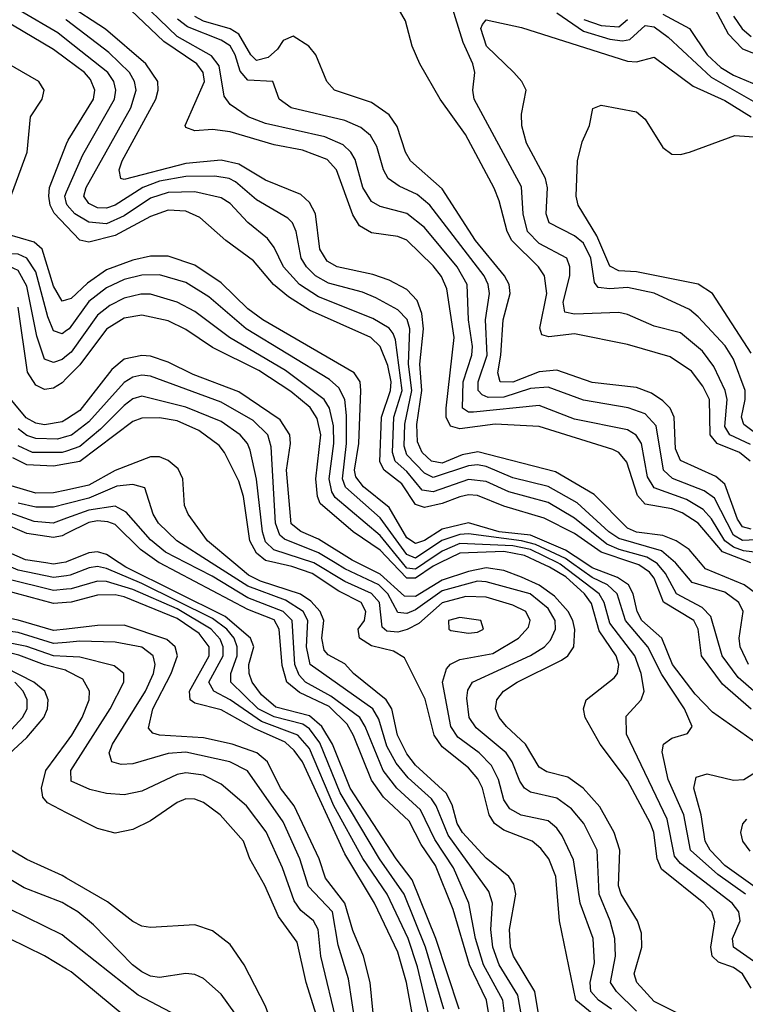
# Model space of a CAD drawing. Header units: inches. Extents: x 884549 to 1028252, y 526810 to 653624.
# Tile 1030 of 1056: x 1009894 to 1011536, y 639001 to 641230. Entities that reach past the tile are written whole.
import ezdxf

# ---------------------------------------------------------------- set-up
doc = ezdxf.new("R2010")
doc.units = ezdxf.units.IN
doc.header["$MEASUREMENT"] = 0
for name, color, linetype in [('B0603', 7, 'Continuous'), ('B0604', 7, 'Continuous'), ('B0613', 7, 'Continuous'), ('B0614', 7, 'Continuous')]:
    doc.layers.add(name, color=color, linetype=linetype)

msp = doc.modelspace()

# ---------------------------------------------------------------- linework, layer by layer
at = {"layer": 'B0603', "color": 5}
for points, elevation in [([(1010000, 639755.5), (1009997.1, 639757.1), (1009950, 639769.1), (1009891.5, 639791.5), (1009763.7, 639823.7), (1009730, 639838.1), (1009690, 639872.4), (1009639.2, 639939.2), (1009610, 639963.5), (1009570.1, 639970.1), (1009462.5, 639962.5), (1009410, 639963.8), (1009370, 639973.2), (1009326.2, 640000)], 2880), ([(1010000, 639788.1), (1009970, 639789.4), (1009910, 639810.9), (1009810, 639830.1), (1009756.6, 639850), (1009710, 639882.5), (1009633.9, 639973.9), (1009610, 639987.7), (1009482.5, 639982.5), (1009430, 639986.2), (1009385.6, 640000)], 2860), ([(1010000, 639820.2), (1009970, 639817.7), (1009890, 639842.3), (1009830, 639849.8), (1009790, 639863), (1009750, 639883.9), (1009717.5, 639910), (1009634.7, 640000)], 2840), ([(1010000, 639850.3), (1009970, 639846.8), (1009890, 639870.3), (1009810, 639886.7), (1009770, 639907), (1009710, 639952.1), (1009690, 639969.6), (1009666.3, 640000)], 2820), ([(1010000, 639910.2), (1009970, 639908.2), (1009830, 639945.6), (1009790, 639964.7), (1009734.6, 640000)], 2780), ([(1010000, 639940.6), (1009970, 639937.4), (1009863.7, 639963.7), (1009790, 639996.5), (1009784.6, 640000)], 2760), ([(1010000, 639971.1), (1009970, 639967.2), (1009890, 639983.8), (1009851.6, 640000)], 2740), ([(1009988.5, 640000), (1009970, 639997.3), (1009952.7, 640000)], 2720), ([(1009830, 639531.7), (1009910, 639605.1), (1009948.7, 639650), (1009956.8, 639670), (1009958.2, 639690), (1009950.6, 639710), (1009926.1, 639730), (1009862.2, 639762.2)], 2920), ([(1009876.1, 639623.9), (1009900.2, 639650), (1009910.5, 639670), (1009910.5, 639690), (1009902, 639710), (1009882.8, 639730)], 2940), ([(1010000, 639434.4), (1009956.7, 639456.7), (1009946.1, 639470), (1009942.9, 639490), (1009952.9, 639530), (1010000, 639593.6)], 2880), ([(1010000, 639286.5), (1009990, 639292.3), (1009910, 639328.8), (1009850, 639364.2)], 2920), ([(1010000, 639225.3), (1009990, 639231.2), (1009904.2, 639264.2), (1009810, 639320.2)], 2940), ([(1010000, 639150), (1009990, 639157.9), (1009870, 639216.9)], 2960), ([(1010000, 639080.6), (1009950, 639110.6), (1009869.9, 639150)], 2980)]:
    msp.add_lwpolyline(points, dxfattribs=dict(at, elevation=elevation))
at = {"layer": 'B0604', "color": 5}
for points, elevation in [([(1010000, 640595.3), (1009990, 640592.4), (1009970, 640626.7), (1009944.5, 640710), (1009926.2, 640726.2), (1009864.5, 640744.5), (1009856.2, 640750), (1009851.7, 640770), (1009910.6, 640930), (1009917.9, 641010), (1009944.4, 641050), (1009949.5, 641070), (1009937.4, 641090), (1009843.6, 641143.6), (1009744, 641224), (1009530, 641350.4)], 2420), ([(1010000, 640525.7), (1009990, 640518.4), (1009970, 640525.1), (1009957.2, 640557.2), (1009930, 640659.2), (1009910, 640689.5), (1009890, 640698.8), (1009803.6, 640703.6), (1009783.5, 640710), (1009779.3, 640730), (1009841.2, 640870), (1009859.1, 640930), (1009862.4, 640970), (1009852.5, 641050), (1009845.6, 641070), (1009812.7, 641110), (1009750.2, 641170.2), (1009715.9, 641195.9), (1009503.3, 641323.3)], 2440), ([(1010000, 640469), (1009990, 640460.8), (1009970, 640453.4), (1009950, 640461.2), (1009932.9, 640512.9), (1009910, 640626.7), (1009890, 640661.7), (1009870.6, 640670.6), (1009850, 640672.7), (1009750, 640659.3), (1009727.7, 640667.7), (1009740.2, 640750), (1009790, 640862.8), (1009804, 640910), (1009805.8, 640950), (1009792.1, 641050), (1009772.6, 641090), (1009735, 641135), (1009710, 641156.2), (1009616.8, 641216.8), (1009510, 641281.7)], 2460), ([(1010000, 641140.1), (1009970, 641162.5), (1009877.5, 641217.5), (1009810, 641278.7)], 2380), ([(1010000, 641183.9), (1009979.8, 641199.8), (1009895.1, 641250)], 2360), ([(1010000, 641228.8), (1009998.4, 641230)], 2340), ([(1010000, 640762.1), (1009971.7, 640791.7), (1009962.4, 640810), (1009959.5, 640830), (1009961.2, 640850), (1010000, 640948.8)], 2380), ([(1010000, 640813.8), (1009995.7, 640830), (1010000, 640839.9)], 2360), ([(1010000, 640417.8), (1009990, 640407.6), (1009970, 640395.5), (1009950, 640392.5), (1009930, 640402.3), (1009911.8, 640431.8), (1009890, 640579)], 2480), ([(1010000, 640325.5), (1009990, 640319.1), (1009950, 640312.8), (1009930, 640316.5), (1009908.2, 640328.2), (1009856.8, 640390)], 2520), ([(1010000, 640285.8), (1009979.7, 640280.3), (1009930, 640281.3), (1009910, 640288.7), (1009890, 640303.2)], 2540), ([(1010000, 640253.3), (1009990, 640249.8), (1009922.4, 640250), (1009890, 640264.8)], 2560), ([(1010000, 640224.2), (1009970, 640218.7), (1009910, 640222.2), (1009878, 640238)], 2580), ([(1010000, 640165), (1009970, 640158.4), (1009930, 640158), (1009874.4, 640174.4)], 2620), ([(1010000, 640133.8), (1009970, 640126.1), (1009930, 640126), (1009890, 640135.3)], 2640), ([(1010000, 640101.3), (1009969.7, 640090.3), (1009926.2, 640093.8), (1009850, 640121)], 2660), ([(1010000, 640066.4), (1009990, 640061.4), (1009970, 640057.6), (1009910, 640066.8), (1009850, 640091.9)], 2680), ([(1009952.7, 640000), (1009907.1, 640007.2), (1009837.3, 640037.3)], 2720), ([(1010000, 640002.1), (1009998.5, 640001.5), (1009988.5, 640000)], 2720)]:
    msp.add_lwpolyline(points, dxfattribs=dict(at, elevation=elevation))
at = {"layer": 'B0613', "color": 5}
for points, elevation in [([(1010888.6, 638990), (1010835.6, 639150), (1010782.3, 639282.3), (1010746, 639330), (1010641.9, 639490), (1010601.9, 639590), (1010578.1, 639630), (1010550, 639653.5), (1010473.8, 639673.8), (1010441, 639701), (1010420.4, 639730), (1010413, 639750), (1010412.2, 639770), (1010423.9, 639810), (1010416.1, 639830), (1010358.9, 639878.9), (1010134.2, 639990), (1010119.2, 640000)], 2720), ([(1010960.7, 638950), (1010950.7, 639010), (1010911.8, 639090), (1010875.2, 639215.2), (1010834.9, 639314.9), (1010802.8, 639362.8), (1010775.4, 639415.4), (1010717.4, 639470), (1010690, 639508.3), (1010649.6, 639609.6), (1010634.8, 639634.8), (1010594.7, 639674.7), (1010527, 639707), (1010498.7, 639730), (1010487.9, 639767.9), (1010481.3, 639850), (1010470, 639871.1), (1010410, 639894.6), (1010210, 639999.8), (1010209.7, 640000)], 2680), ([(1010994.9, 638950), (1010987.2, 639010), (1010943.4, 639090), (1010925.3, 639150), (1010910.5, 639230), (1010875.7, 639310), (1010833.9, 639373.9), (1010801.2, 639441.2), (1010747.5, 639490), (1010716.4, 639530), (1010675.8, 639630), (1010663.6, 639650), (1010598.4, 639698.4), (1010540.7, 639730), (1010526.2, 639746.2), (1010516.3, 639770), (1010510.7, 639870), (1010490.4, 639890), (1010410, 639920.6), (1010329.6, 639970), (1010270.9, 640000)], 2660), ([(1011034.3, 638950), (1011021.6, 639021.6), (1010978.9, 639090), (1010964.6, 639130), (1010960.6, 639170), (1010963.9, 639230), (1010956.2, 639256.2), (1010863.5, 639383.5), (1010836.5, 639450), (1010825.8, 639465.8), (1010773.6, 639513.6), (1010746.4, 639546.4), (1010725.3, 639585.3), (1010706.6, 639646.6), (1010692.9, 639670), (1010551.1, 639770), (1010543.4, 639810), (1010546.3, 639870), (1010535.4, 639890), (1010495.4, 639915.4), (1010410, 639947.3), (1010327.5, 640000)], 2640), ([(1011070, 638970), (1011060, 639030), (1011011.4, 639110), (1011005.1, 639130), (1011002.9, 639170), (1011016.7, 639250), (1011012.7, 639272.7), (1011001.2, 639290), (1010950, 639331.8), (1010896.3, 639390), (1010884.5, 639410), (1010872.7, 639452.7), (1010859.1, 639479.1), (1010790, 639542.3), (1010770, 639567.5), (1010749.1, 639610), (1010736, 639670), (1010723.4, 639690), (1010649.7, 639749.7), (1010630, 639771.4), (1010592.1, 639792.1), (1010582.7, 639802.7), (1010577.6, 639830), (1010582, 639870), (1010573.8, 639890), (1010553.1, 639913.1), (1010529.3, 639929.3), (1010438.7, 639958.7), (1010412, 639972), (1010378.7, 640000)], 2620), ([(1011201.6, 638970), (1011153, 639010), (1011115.9, 639190), (1011107.5, 639290), (1011091.6, 639330), (1011073.9, 639353.9), (1011053.7, 639370), (1010990, 639395.1), (1010968.4, 639410), (1010956.3, 639430), (1010941.3, 639490), (1010931.2, 639511.2), (1010910, 639536.2), (1010850, 639584), (1010832, 639610), (1010811.9, 639691.9), (1010765.2, 639785.2), (1010740.1, 639800.1), (1010690, 639812.4), (1010662.8, 639830), (1010660.3, 639850), (1010674.3, 639870), (1010677.7, 639890), (1010666.7, 639910), (1010616.2, 639936.2), (1010555.9, 639975.9), (1010510, 639992.1), (1010474, 640000)], 2580), ([(1011233.8, 638990), (1011203.9, 639010), (1011186.8, 639030), (1011185.2, 639050), (1011195, 639095), (1011191.7, 639150), (1011162.5, 639230), (1011147.6, 639327.6), (1011122.1, 639382.1), (1011110, 639399.7), (1011090, 639416.2), (1011029, 639429), (1011003.1, 639443.1), (1010990, 639463.6), (1010977.5, 639510), (1010961.6, 639541.6), (1010934.1, 639570), (1010885.9, 639605.9), (1010870, 639630), (1010850.8, 639730), (1010860, 639760), (1010869, 639771), (1010890, 639781.6), (1010964.9, 639795.1), (1011022.9, 639830), (1011045.3, 639854.7), (1011049.1, 639870), (1011039.9, 639890), (1011010, 639904.1), (1010950, 639922.3), (1010903.6, 639923.6), (1010850, 639909.8), (1010797.2, 639862.8), (1010770.9, 639849.1), (1010750, 639843.1), (1010725.3, 639845.3), (1010714.5, 639854.5), (1010708.4, 639910), (1010690, 639930.8), (1010630, 639958.2), (1010559.9, 639999.9)], 2560), ([(1011290, 638985), (1011244.5, 639030), (1011231.6, 639050), (1011242.4, 639110), (1011241.4, 639150), (1011230.5, 639190), (1011205.5, 639250), (1011201, 639350), (1011171.2, 639410), (1011143.2, 639443.2), (1011110, 639467.7), (1011050, 639481.1), (1011036.3, 639490), (1011025.7, 639505.7), (1011008.7, 639550), (1010994.9, 639570), (1010927, 639627), (1010911.4, 639650), (1010906.3, 639693.7), (1010908.4, 639711.6), (1010918.6, 639730), (1011050, 639790.1), (1011081.6, 639810), (1011095.1, 639824.9), (1011106.9, 639850), (1011105.9, 639870), (1011090, 639896.9), (1011049.4, 639930), (1010950, 639957.5), (1010930, 639958.4), (1010850, 639937.1), (1010790, 639893.8), (1010770, 639885.7), (1010750, 639888.1), (1010727.1, 639930), (1010706.9, 639950), (1010630, 639986.6), (1010607.6, 640000)], 2540), ([(1011461.3, 638941.3), (1011330, 639007.2), (1011291.2, 639050), (1011284.9, 639070), (1011302.2, 639130), (1011301.8, 639161.8), (1011292.3, 639190), (1011255.7, 639250), (1011249.2, 639269.2), (1011252.3, 639350), (1011239.4, 639390), (1011207.5, 639447.5), (1011169.2, 639490), (1011134.7, 639514.7), (1011086.8, 639526.8), (1011070, 639537.8), (1011039, 639590), (1010996, 639630), (1010979.3, 639650), (1010971.2, 639670), (1010973.9, 639690), (1010989, 639710), (1011019.9, 639730), (1011120.3, 639779.7), (1011134.8, 639790), (1011147.9, 639810), (1011150.6, 639849.4), (1011146.2, 639870), (1011135.7, 639890), (1011104.5, 639924.5), (1011070, 639949.4), (1011030, 639967.5), (1010990, 639983), (1010950, 639988.5), (1010910, 639980.7), (1010850, 639960.6), (1010790, 639924), (1010764.6, 639924.6), (1010710, 639974.3), (1010658.4, 640000)], 2520), ([(1010844.6, 640000), (1010830, 639992.9), (1010790, 639965.2), (1010770, 639965.2), (1010737, 640000)], 2480), ([(1010811, 640000), (1010790, 639985.5), (1010770, 639988), (1010760.3, 640000)], 2460), ([(1011550, 639037.7), (1011529.9, 639070), (1011510, 639083.8), (1011476, 639096), (1011461.1, 639110), (1011458.8, 639130), (1011467.6, 639187.6), (1011460.4, 639210), (1011442.3, 639230), (1011346.8, 639306.8), (1011336.9, 639330), (1011329.5, 639389.5), (1011322, 639410), (1011270, 639507.6), (1011207.7, 639590), (1011174.3, 639650), (1011169.9, 639670), (1011176.4, 639690), (1011239.8, 639740.2), (1011246.9, 639750), (1011250.2, 639770), (1011244.1, 639790), (1011206, 639846), (1011187.9, 639907.9), (1011172.6, 639930), (1011130, 639968.5), (1011092.9, 639990), (1011071.7, 640000)], 2480), ([(1011570, 639088.1), (1011509.4, 639130), (1011507.3, 639150), (1011524.8, 639190), (1011522.1, 639210), (1011506.7, 639230), (1011390, 639319.5), (1011376.3, 639336.3), (1011359.9, 639419.9), (1011267.3, 639612.7), (1011266.9, 639653.1), (1011300.5, 639690), (1011307.6, 639710), (1011300.8, 639750), (1011286.2, 639790), (1011230, 639863.4), (1011217.3, 639910), (1011205.4, 639930), (1011117.3, 639997.3), (1011111.7, 640000)], 2460), ([(1011537.2, 639250), (1011474.4, 639294.4), (1011412.7, 639350), (1011397, 639430), (1011362, 639510), (1011347.9, 639572.1), (1011351.4, 639590), (1011370, 639603.4), (1011405.8, 639614.2), (1011415.8, 639630), (1011398.5, 639670), (1011347.5, 639747.5), (1011315.8, 639810), (1011265.4, 639870), (1011246, 639930), (1011224.2, 639950), (1011190, 639967.1), (1011143.3, 640000)], 2440), ([(1011565.2, 639590), (1011462, 639662), (1011422.9, 639702.9), (1011372, 639770), (1011347.7, 639830), (1011302.1, 639870), (1011291.6, 639890), (1011282.9, 639930), (1011271.8, 639950), (1011247.3, 639967.3), (1011190, 639988.7), (1011173, 640000)], 2420), ([(1011550, 639669.3), (1011485.2, 639725.2), (1011437.3, 639790), (1011429.6, 639850), (1011420.2, 639870), (1011351.5, 639911.5), (1011330, 639965.7), (1011319.2, 639979.2), (1011295.5, 639995.5), (1011282, 640000)], 2380), ([(1011584.7, 639684.7), (1011520.3, 639740.3), (1011484.3, 639790), (1011458.6, 639878.6), (1011438.7, 639898.7), (1011380.4, 639930), (1011355.8, 639975.8), (1011337.9, 639997.9), (1011334.6, 640000)], 2360), ([(1011543.7, 639770), (1011525.1, 639810), (1011522.8, 639830), (1011531.7, 639890), (1011521.9, 639910), (1011490, 639933.4), (1011415.8, 639955.8), (1011379.3, 639999.3), (1011378.5, 640000)], 2340), ([(1011587.9, 639910), (1011533.7, 639950), (1011446.5, 639986.5), (1011435.1, 640000)], 2320), ([(1010854.3, 638990), (1010812.8, 639130), (1010764.5, 639250), (1010708.7, 639330), (1010619.4, 639479.4), (1010572.9, 639592.9), (1010550, 639624.2), (1010534.6, 639634.6), (1010470, 639651.4), (1010433.6, 639670), (1010372, 639730), (1010372.1, 639750), (1010385.9, 639790), (1010386.4, 639810), (1010379.3, 639830), (1010362.7, 639850), (1010330, 639874.3), (1010170, 639953.3), (1010090, 639987.4), (1010070, 639991.8), (1010051.1, 639988.9), (1010007.8, 639972.2), (1010000, 639971.1)], 2740), ([(1010835.6, 638910), (1010794.4, 639085.6), (1010773.3, 639150), (1010726, 639250), (1010670.7, 639330.7), (1010605.3, 639450), (1010550, 639579.7), (1010523.5, 639610), (1010441.3, 639641.3), (1010370, 639690.4), (1010333, 639710), (1010322, 639730), (1010354.7, 639790), (1010354.7, 639810), (1010347.4, 639827.4), (1010327.4, 639850), (1010250, 639896), (1010150, 639939.6), (1010090, 639958.1), (1010070, 639959), (1010010, 639941.6), (1010000, 639940.6)], 2760), ([(1010795.2, 638910), (1010769.6, 639050), (1010750, 639119.2), (1010697.2, 639230), (1010630, 639341.7), (1010533.8, 639550), (1010515.5, 639575.5), (1010494.5, 639594.5), (1010425.2, 639625.2), (1010350, 639667.2), (1010290, 639682.6), (1010279.8, 639690), (1010278.5, 639710), (1010322.4, 639790), (1010322.7, 639810), (1010300.1, 639840.1), (1010250, 639874.5), (1010130, 639923.4), (1010110, 639927.6), (1010070, 639927.2), (1010010, 639910.9), (1010000, 639910.2)], 2780), ([(1010696.8, 638950), (1010687.4, 639050), (1010672, 639110), (1010647.8, 639167.8), (1010629.8, 639230), (1010586.2, 639286.2), (1010571.7, 639330), (1010515.2, 639450), (1010483.9, 639490), (1010454.4, 639550), (1010430.5, 639570), (1010375, 639590), (1010310, 639604.3), (1010210.3, 639610.3), (1010194.8, 639614.8), (1010185.6, 639625.6), (1010195.5, 639670), (1010236.8, 639750), (1010251.1, 639790), (1010246, 639810), (1010226.6, 639826.6), (1010130, 639859.4), (1010070, 639858.5), (1010000, 639850.3)], 2820), ([(1010655.1, 638950), (1010638.3, 639058.3), (1010614.7, 639134.7), (1010601.8, 639210), (1010547.7, 639267.7), (1010527.7, 639330), (1010490, 639413.7), (1010409.4, 639529.4), (1010369.8, 639549.8), (1010270, 639571.9), (1010230, 639568.9), (1010150, 639545.3), (1010123.4, 639543.4), (1010102.4, 639550), (1010096.1, 639570), (1010103.5, 639590), (1010178.4, 639710), (1010196.6, 639750), (1010200.7, 639770), (1010196.3, 639790), (1010170, 639809.6), (1010110, 639820.7), (1010030, 639822.6), (1010000, 639820.2)], 2840), ([(1010614.2, 638950), (1010575.6, 639110), (1010569.7, 639170), (1010559.1, 639190), (1010530, 639213.4), (1010514.8, 639234.8), (1010488.8, 639310), (1010451.5, 639391.5), (1010407.3, 639450), (1010350, 639499.4), (1010310, 639519.5), (1010270, 639524.6), (1010250, 639520.8), (1010170, 639483.5), (1010130, 639475), (1010090, 639478.2), (1010052.9, 639487), (1010010, 639505.9), (1010009.9, 639530), (1010098.3, 639670), (1010129.9, 639730), (1010129.3, 639750), (1010107.3, 639767.3), (1010030, 639786.7), (1010000, 639788.1)], 2860), ([(1010000, 639593.6), (1010012.1, 639610), (1010035.1, 639650), (1010051.1, 639690), (1010051.7, 639710), (1010036.6, 639736.6), (1010000, 639755.5)], 2880), ([(1011574.6, 639254.6), (1011490, 639315.3), (1011456.6, 639350), (1011445.7, 639370), (1011436.8, 639430), (1011419.6, 639490), (1011425.2, 639514.8), (1011450, 639522.2), (1011510, 639508), (1011533.2, 639510), (1011565.4, 639530)], 2420), ([(1010611.5, 638828.5), (1010542.1, 639050), (1010521.7, 639141.7), (1010479.5, 639199.5), (1010448.9, 639270), (1010414.9, 639330), (1010400.3, 639370), (1010347.6, 639430), (1010310, 639457.7), (1010290, 639465.3), (1010270, 639465.8), (1010250, 639457.4), (1010190, 639416), (1010150, 639396.2), (1010110, 639388.4), (1010070, 639398.5), (1010000, 639434.4)], 2880), ([(1011547.2, 639347.2), (1011531.2, 639370), (1011526.5, 639390), (1011530.8, 639409.3), (1011540.1, 639419.9)], 2380), ([(1010000, 638131.7), (1010110, 638173.2), (1010142.9, 638197.1), (1010176, 638244), (1010250, 638369.4), (1010296.4, 638483.6), (1010349, 638571), (1010374.3, 638605.7), (1010461.4, 638690), (1010488.8, 638730), (1010502.1, 638790), (1010496.8, 638850), (1010474.6, 638930), (1010450, 638996.8), (1010402.2, 639090), (1010370, 639136.4), (1010330, 639167.4), (1010290, 639181), (1010190, 639174.7), (1010170, 639178), (1010150, 639188.3), (1010092.8, 639232.8), (1010000, 639286.5)], 2920), ([(1010380.6, 638980.6), (1010350, 639024.1), (1010310, 639059.3), (1010290, 639068.2), (1010270, 639070.4), (1010210, 639061.8), (1010190, 639064.8), (1010170, 639074.6), (1010149.2, 639090), (1010061, 639181), (1010025.6, 639210), (1010000, 639225.3)], 2940), ([(1010000, 638216.7), (1010020.3, 638230), (1010056.6, 638270), (1010115.7, 638350), (1010146.6, 638413.4), (1010181.3, 638518.7), (1010230.6, 638590), (1010255.1, 638650), (1010331, 638790), (1010336.6, 638810), (1010335.3, 638850), (1010316, 638910), (1010299.1, 638939.1), (1010279.9, 638959.9), (1010161.7, 639021.7), (1010000, 639150)], 2960), ([(1010000, 638300.4), (1010044.9, 638370), (1010099.9, 638470), (1010206.9, 638710), (1010230.4, 638810), (1010228, 638868), (1010219.9, 638890), (1010160.7, 638950), (1010010, 639074.6), (1010000, 639080.6)], 2980)]:
    msp.add_lwpolyline(points, dxfattribs=dict(at, elevation=elevation))
at = {"layer": 'B0613', "color": 5, "elevation": 2580}
msp.add_lwpolyline([(1010890, 639876.7), (1010864.2, 639870), (1010865.6, 639850), (1010870, 639847.1), (1010910, 639840.6), (1010930, 639843.3), (1010943.9, 639850), (1010937.4, 639870)], close=True, dxfattribs=at)
at = {"layer": 'B0614', "color": 5}
for points, elevation in [([(1011590, 640020.9), (1011532.3, 640027.7), (1011510, 640035.6), (1011490.1, 640050.1), (1011459.9, 640099.9), (1011441.2, 640121.2), (1011403.2, 640143.2), (1011329.8, 640169.8), (1011315.2, 640195.2), (1011301.6, 640270), (1011289.6, 640289.5), (1011270, 640301.1), (1011150, 640325.6), (1011070, 640356), (1010921.5, 640341.5), (1010910, 640341.3), (1010896.5, 640350), (1010897.8, 640410), (1010917, 640470), (1010918.7, 640490), (1010909.8, 640550), (1010907.1, 640630), (1010884, 640670), (1010810, 640759.3), (1010770, 640791.2), (1010710, 640806.7), (1010690, 640818.3), (1010670.6, 640850), (1010652.9, 640912.9), (1010643.3, 640930), (1010626.2, 640946.2), (1010584.6, 640964.6), (1010450, 640994.8), (1010411.3, 641010), (1010370, 641037.8), (1010356.6, 641056.6), (1010345.4, 641125.4), (1010327.7, 641147.7), (1010250, 641191.3), (1010150, 641288.6)], 2260), ([(1011449.1, 641289.1), (1011497.3, 641197.3), (1011530, 641163.8), (1011590, 641140.4)], 2220), ([(1011435.1, 640000), (1011409.6, 640030), (1011379.9, 640050), (1011350, 640062), (1011290, 640069.7), (1011270, 640078.5), (1011194.6, 640154.6), (1011106.4, 640206.4), (1010931.2, 640251.2), (1010895.4, 640244.6), (1010850, 640225.7), (1010826.2, 640230), (1010805.2, 640250), (1010794, 640274), (1010793, 640313), (1010804.3, 640390), (1010799.3, 640450), (1010807.7, 640530), (1010804.3, 640564.3), (1010793.7, 640593.7), (1010770, 640619.2), (1010730, 640639.9), (1010693, 640653), (1010612.8, 640670), (1010590, 640683.3), (1010573.1, 640710), (1010563.6, 640790), (1010550, 640815.7), (1010530, 640834.2), (1010450, 640866.7), (1010390, 640902.3), (1010350, 640911.5), (1010270, 640903.9), (1010130, 640868.1), (1010122.7, 640870), (1010118.9, 640890), (1010125.9, 640910), (1010202.2, 641050), (1010207.6, 641070), (1010206.3, 641090), (1010179.4, 641130), (1010088.2, 641208.2), (1010000, 641265.8)], 2320), ([(1011548.8, 640000), (1011485.1, 640025.1), (1011430, 640090), (1011393.7, 640113.7), (1011370, 640122.5), (1011310, 640133.1), (1011292.4, 640152.4), (1011268.1, 640228.1), (1011250, 640249.9), (1011236.6, 640256.6), (1011070, 640308.5), (1010970, 640314), (1010890, 640303.7), (1010869.2, 640309.2), (1010859.3, 640330), (1010859.2, 640350), (1010877.7, 640510), (1010860.6, 640620.6), (1010848.4, 640648.4), (1010830, 640672.5), (1010770, 640730.6), (1010750, 640739), (1010690, 640747.5), (1010663.2, 640763.2), (1010647.6, 640787.6), (1010611.3, 640890), (1010590, 640913), (1010533.9, 640933.9), (1010470, 640946.4), (1010370, 640976), (1010330, 640981), (1010290, 640978.3), (1010270, 640985.3), (1010268.3, 640990), (1010311.9, 641090), (1010309.5, 641110), (1010295.1, 641130), (1010220, 641180), (1010130, 641265.5)], 2280), ([(1011547.2, 640230), (1011523.7, 640250), (1011473.1, 640270), (1011457.2, 640290), (1011455.3, 640370), (1011440.3, 640400.3), (1011414.3, 640434.3), (1011366.4, 640466.4), (1011270, 640494.6), (1011150, 640518.2), (1011091.4, 640511.4), (1011076, 640516), (1011071.3, 640531.3), (1011086.8, 640610), (1011082.2, 640650), (1011068.5, 640670), (1011007.8, 640730), (1010997.4, 640750), (1010979.6, 640819.6), (1010967.9, 640847.9), (1010903.1, 640970), (1010845.3, 641050), (1010799.9, 641130), (1010782, 641170), (1010767.1, 641227.1), (1010742.2, 641270)], 2180), ([(1011547.9, 640267.9), (1011501.8, 640290), (1011490, 640309), (1011495.4, 640370), (1011490.8, 640390), (1011464.9, 640444.9), (1011439.3, 640479.3), (1011390, 640520.8), (1011330, 640535.6), (1011270, 640562.2), (1011250, 640566.8), (1011150, 640563.1), (1011127.9, 640567.9), (1011124.5, 640590), (1011138.9, 640650), (1011139.1, 640670), (1011132.6, 640690), (1011070, 640723), (1011043.5, 640750), (1011033.7, 640790), (1011030, 640851.6), (1010922.9, 641050), (1010919.6, 641070), (1010923.8, 641110), (1010919.7, 641130), (1010897.9, 641177.9), (1010870, 641267.7)], 2160), ([(1011110, 641245.2), (1011170, 641203.8), (1011230, 641185.6), (1011258.4, 641181.6), (1011275.3, 641184.7), (1011310, 641216.4), (1011330, 641213.1), (1011362.1, 641190), (1011459.3, 641099.3), (1011570, 641035.8)], 2160), ([(1011350, 641241.9), (1011409.8, 641209.8), (1011450.3, 641150), (1011481.4, 641121.4), (1011510, 641104), (1011610, 641061.8)], 2180), ([(1011378.5, 640000), (1011347.1, 640027.1), (1011250, 640055), (1011227.8, 640070), (1011155.9, 640135.9), (1011090, 640173.1), (1011010, 640192.7), (1010950, 640218.2), (1010930, 640221.9), (1010910, 640220.1), (1010830, 640193.2), (1010810, 640203), (1010770, 640244.5), (1010764.1, 640264.1), (1010765.9, 640314.1), (1010781.9, 640390), (1010773.8, 640450), (1010777.2, 640530), (1010770.8, 640550.8), (1010750, 640572.5), (1010700, 640600.1), (1010670, 640612.7), (1010593.1, 640633.1), (1010563.1, 640650), (1010542.7, 640670), (1010531.2, 640690), (1010519.6, 640750), (1010511, 640770), (1010500.5, 640780.5), (1010430, 640821.7), (1010382.4, 640862.4), (1010368.2, 640870), (1010335.8, 640875.8), (1010270, 640874.6), (1010210, 640863.8), (1010172.6, 640850), (1010110, 640809.8), (1010090, 640803), (1010070, 640804), (1010050, 640813.4), (1010038.6, 640830), (1010044.3, 640850), (1010145, 641030), (1010157.2, 641070), (1010153.8, 641090), (1010142.5, 641110), (1010095.5, 641155.5), (1010000, 641228.8)], 2340), ([(1011590, 640053.6), (1011530, 640050.8), (1011510, 640062.8), (1011466.7, 640146.7), (1011443, 640163), (1011371.3, 640191.3), (1011351.3, 640210), (1011334.6, 640310), (1011310, 640337.2), (1011271.3, 640351.3), (1011170, 640368.7), (1011090, 640397.8), (1011050, 640394.8), (1010990, 640375), (1010954.4, 640374.4), (1010940.6, 640380.6), (1010931.7, 640390), (1010931.4, 640410), (1010951.8, 640470), (1010948.4, 640550), (1010957.7, 640610), (1010954.7, 640630), (1010945.1, 640650), (1010822, 640810), (1010793.6, 640833.6), (1010752.5, 640852.5), (1010728.3, 640870), (1010717.3, 640890), (1010702.5, 640942.5), (1010687.7, 640967.7), (1010665.7, 640985.7), (1010630, 641001.8), (1010508.5, 641030), (1010480.9, 641050), (1010466.6, 641090), (1010410, 641092.4), (1010393, 641113), (1010381.8, 641150), (1010370, 641170.6), (1010350, 641183.2), (1010273.4, 641213.4), (1010251.1, 641231.1)], 2240), ([(1011550, 640076.2), (1011530, 640081.6), (1011519, 640099), (1011490, 640178.6), (1011470, 640195.4), (1011390, 640231.8), (1011378.4, 640258.4), (1011375.7, 640330), (1011366.3, 640350), (1011350, 640366.6), (1011323.8, 640383.9), (1011290, 640396.9), (1011190, 640408.6), (1011110, 640436), (1011070, 640432.5), (1011010, 640409.2), (1010981.2, 640410), (1010976.1, 640430), (1010983.3, 640470), (1010988.2, 640550), (1011004, 640610), (1011001.7, 640630), (1010991.1, 640650), (1010925.6, 640730), (1010850, 640846.8), (1010778.5, 640910), (1010767.3, 640930), (1010748, 640988), (1010730, 641014.6), (1010690, 641042.1), (1010606.3, 641070), (1010589.1, 641090), (1010564.3, 641150), (1010548.3, 641170), (1010512.5, 641192.5), (1010490, 641182.6), (1010477.1, 641162.9), (1010456.1, 641143.9), (1010430, 641137), (1010417.1, 641150), (1010390, 641197), (1010370, 641208.8), (1010310, 641226), (1010290, 641236.8)], 2220), ([(1011590, 640270.9), (1011533.4, 640313.4), (1011527.9, 640330), (1011536.5, 640370), (1011536, 640390), (1011510, 640461.4), (1011491, 640491), (1011430, 640556.8), (1011410, 640573.8), (1011330, 640610.4), (1011270, 640623.1), (1011230, 640620.4), (1011203.7, 640623.7), (1011194.8, 640634.8), (1011187, 640690), (1011170, 640723.8), (1011150, 640740), (1011092.5, 640770), (1011085.5, 640790), (1011088.8, 640848.8), (1011084.4, 640870), (1011041.1, 640950), (1011030.6, 640989.4), (1011030, 641016), (1011040.4, 641070), (1011030.3, 641090), (1011012.8, 641110), (1010950.8, 641170), (1010938.1, 641210), (1010941.2, 641218.8), (1010950, 641229.2), (1011030, 641211.6), (1011270, 641136.1), (1011290, 641134.3), (1011330, 641145.1), (1011418.8, 641078.8), (1011490, 641046.5), (1011550, 641010)], 2140), ([(1011170.9, 641230), (1011210, 641216.1), (1011250, 641213.7), (1011270, 641230.1)], 2180), ([(1011510, 641237.4), (1011529.1, 641209.1), (1011550, 641191.6)], 2240), ([(1010000, 640839.9), (1010036.5, 640923.5), (1010108.1, 641050), (1010111.3, 641070), (1010107.1, 641090), (1010093.4, 641110), (1010000, 641183.9)], 2360), ([(1010000, 640948.8), (1010003.2, 640956.8), (1010060.8, 641050), (1010063.7, 641070), (1010054.3, 641094.3), (1010040.4, 641110), (1010000, 641140.1)], 2380), ([(1011550, 640474.9), (1011461.9, 640610), (1011430, 640631.2), (1011290, 640658.8), (1011250, 640661.3), (1011230, 640671.7), (1011200, 640740), (1011157.8, 640810), (1011153.6, 640830), (1011156.3, 640910), (1011166.9, 640953.1), (1011183.9, 640990), (1011191.3, 641028.7), (1011210, 641035.8), (1011290, 641020.7), (1011310, 641004.2), (1011350, 640940.2), (1011370, 640925.5), (1011390, 640924.1), (1011410, 640929.4), (1011512.6, 640967.4), (1011610, 640960.7)], 2120), ([(1011334.6, 640000), (1011313.2, 640013.2), (1011250.9, 640030), (1011222.7, 640042.7), (1011150, 640101.3), (1011090, 640136.4), (1011001.1, 640161.1), (1010950, 640183.9), (1010910, 640188.8), (1010830, 640160.6), (1010804.8, 640164.8), (1010770, 640206.8), (1010744, 640230), (1010737.6, 640250), (1010740.6, 640330), (1010759.4, 640390), (1010744.7, 640504.7), (1010739, 640519), (1010730, 640531), (1010693.3, 640553.3), (1010570, 640602.6), (1010527, 640630), (1010491, 640670), (1010470, 640714), (1010454.7, 640734.7), (1010410, 640770.7), (1010370, 640813.2), (1010350, 640826.4), (1010290, 640840.3), (1010230, 640838.5), (1010190, 640825.7), (1010130, 640785.6), (1010090, 640767.6), (1010050, 640771.1), (1010018.6, 640790), (1010001, 640810), (1010000, 640813.8)], 2360), ([(1011282, 640000), (1011210, 640024), (1011150, 640066.9), (1011081.4, 640101.4), (1010990, 640128.5), (1010930, 640152.6), (1010910, 640154.2), (1010890, 640149.6), (1010850, 640134.2), (1010810, 640125.2), (1010790, 640132.3), (1010759, 640179), (1010718.9, 640210), (1010709, 640229), (1010713.2, 640330), (1010733.2, 640390), (1010735, 640410), (1010727.1, 640447.1), (1010710, 640490), (1010688.6, 640510), (1010550, 640572.4), (1010502.3, 640602.3), (1010468.2, 640630), (1010423.4, 640683.4), (1010360.4, 640730), (1010301.5, 640781.5), (1010270, 640795.9), (1010230, 640798.4), (1010190, 640784.2), (1010110, 640741.3), (1010050, 640726.2), (1010030, 640730.9), (1010000, 640762.1)], 2380), ([(1011173, 640000), (1011129.2, 640029.2), (1011050, 640062.5), (1010979.2, 640070), (1010910, 640091), (1010850, 640076.3), (1010810, 640050.7), (1010790, 640044.3), (1010770, 640056.8), (1010730, 640125.1), (1010671.9, 640171.9), (1010654.6, 640194.6), (1010652, 640210), (1010661.2, 640270), (1010666.3, 640390), (1010664.3, 640410), (1010651.3, 640430), (1010444.5, 640550), (1010410, 640575.1), (1010350, 640634.1), (1010290, 640673.6), (1010230, 640694.7), (1010190, 640694.1), (1010150, 640685.2), (1010090, 640663.2), (1010046.9, 640633.1), (1010010, 640598.2), (1010000, 640595.3)], 2420), ([(1011143.3, 640000), (1011129.6, 640009.6), (1011061.5, 640041.5), (1011030, 640049.7), (1010910, 640065.9), (1010890, 640064.5), (1010849.3, 640050.7), (1010790, 640010.6), (1010770, 640019.1), (1010710, 640101.8), (1010631.2, 640171.2), (1010624.6, 640190), (1010633.6, 640270), (1010633.8, 640333.8), (1010629.6, 640369.6), (1010616.3, 640396.3), (1010594.8, 640414.8), (1010406.5, 640530), (1010322.2, 640602.2), (1010270, 640634.6), (1010210, 640652.1), (1010170, 640651), (1010130, 640641.8), (1010090, 640622.9), (1010050, 640591.6), (1010005.9, 640530), (1010000, 640525.7)], 2440), ([(1010760.3, 640000), (1010710, 640061.8), (1010608, 640148), (1010600.7, 640160.7), (1010594.7, 640190), (1010604.9, 640270), (1010604.5, 640310), (1010595.4, 640350), (1010583, 640370), (1010495.3, 640435.3), (1010368.5, 640510), (1010290, 640569.4), (1010250, 640590.5), (1010190, 640608), (1010168.1, 640608.1), (1010130, 640599.6), (1010097.6, 640582.4), (1010070, 640560.6), (1010010, 640477.1), (1010000, 640469)], 2460), ([(1010737, 640000), (1010710, 640028.5), (1010648.9, 640070), (1010574.2, 640134.2), (1010567.6, 640150), (1010564.2, 640190), (1010575.5, 640290), (1010567, 640327), (1010551.5, 640351.5), (1010507.7, 640387.7), (1010435.4, 640435.4), (1010330, 640487.5), (1010270, 640528.2), (1010230, 640547.9), (1010170, 640560.7), (1010130, 640554), (1010090, 640529.2), (1010030, 640448.2), (1010000, 640417.8)], 2480), ([(1010658.4, 640000), (1010646.1, 640006.1), (1010570, 640053.6), (1010530, 640070.8), (1010508.4, 640088.4), (1010497.8, 640210), (1010507.2, 640270), (1010505.6, 640290), (1010483.6, 640323.6), (1010390, 640387.2), (1010286.6, 640426.6), (1010230, 640454.4), (1010190, 640467.7), (1010170, 640469.7), (1010130, 640460.9), (1010102.4, 640437.6), (1010030, 640344.8), (1010000, 640325.5)], 2520), ([(1010607.6, 640000), (1010570, 640022.5), (1010493.4, 640053.4), (1010482.8, 640062.8), (1010472.7, 640090), (1010462.7, 640262.7), (1010455.7, 640290), (1010422.5, 640322.5), (1010350, 640363.6), (1010190, 640422.7), (1010170, 640424.7), (1010150, 640420.3), (1010130, 640408.1), (1010050, 640319.7), (1010011.2, 640288.8), (1010000, 640285.8)], 2540), ([(1010559.9, 639999.9), (1010469.4, 640029.4), (1010450, 640047.4), (1010443.3, 640070), (1010429.8, 640189.8), (1010415.2, 640255.2), (1010409.3, 640270), (1010393.1, 640290), (1010350, 640320.2), (1010270, 640352.4), (1010170, 640377.3), (1010150, 640371.4), (1010130, 640356.4), (1010076.9, 640303.1), (1010030, 640263.8), (1010000, 640253.3)], 2560), ([(1010474, 640000), (1010450, 640005.2), (1010430, 640021.7), (1010414.7, 640050), (1010400.3, 640150), (1010390, 640185), (1010357.7, 640250), (1010345.6, 640265.6), (1010299.4, 640299.4), (1010250, 640321.8), (1010210, 640328.5), (1010170, 640328), (1010150, 640320), (1010030, 640229.7), (1010000, 640224.2)], 2580), ([(1010378.7, 640000), (1010319.2, 640050), (1010275.5, 640110), (1010266.9, 640130), (1010263.4, 640190), (1010252.7, 640212.7), (1010230, 640231.8), (1010210, 640239.8), (1010190, 640239.9), (1010110, 640209.1), (1010050, 640176), (1010000, 640165)], 2620), ([(1010327.5, 640000), (1010249.2, 640050), (1010208.2, 640090), (1010196.3, 640110), (1010177.3, 640170), (1010150, 640177.6), (1010113.7, 640173.7), (1010050, 640146.8), (1010000, 640133.8)], 2640), ([(1010270.9, 640000), (1010224, 640024), (1010190, 640052.2), (1010135, 640115), (1010110, 640128.7), (1010050, 640119.5), (1010000, 640101.3)], 2660), ([(1010209.7, 640000), (1010167.4, 640030), (1010110, 640086.7), (1010093.3, 640093.3), (1010070, 640095.4), (1010050, 640091.3), (1010000, 640066.4)], 2680), ([(1011111.7, 640000), (1011050, 640030.2), (1011010, 640038.4), (1010890, 640043.6), (1010850, 640026.9), (1010811, 640000)], 2460), ([(1010119.2, 640000), (1010090, 640019.4), (1010070, 640025.2), (1010050, 640022.5), (1010000, 640002.1)], 2720), ([(1011071.7, 640000), (1011036.6, 640016.6), (1010990, 640026), (1010890, 640022.1), (1010844.6, 640000)], 2480)]:
    msp.add_lwpolyline(points, dxfattribs=dict(at, elevation=elevation))

doc.saveas('drawing.dxf')
